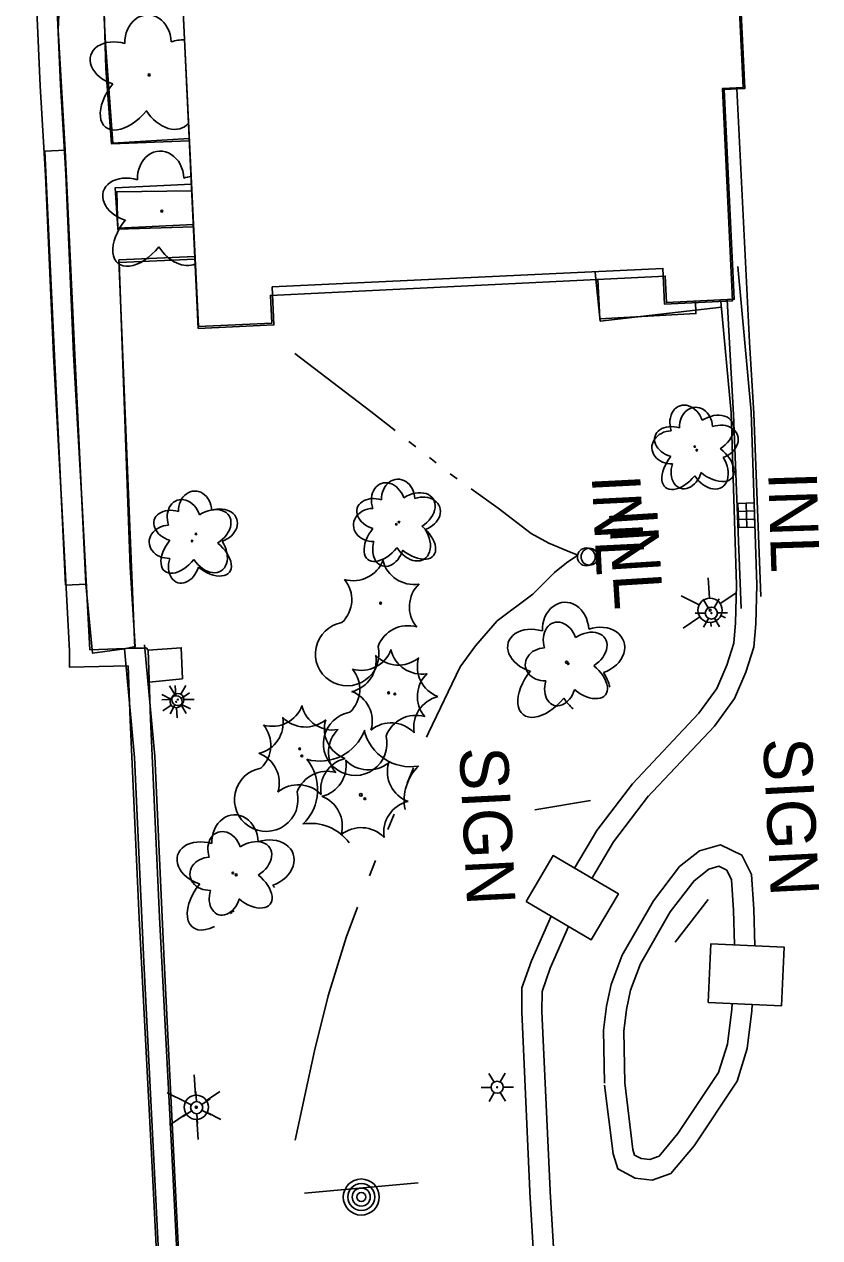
# Model space of a CAD drawing. Extents: x 588843 to 2552415, y 180129 to 269402.
# Drawn here: x 594846.8 to 594945.2, y 184706.2 to 184856.3 of the extents above; entities that cross this region are included whole.
import ezdxf

# ---------------------------------------------------------------- set-up
doc = ezdxf.new("R2010")
doc.units = 0
for name, color, linetype in [('Default', 7, 'Continuous'), ('E_BLD', 7, 'Continuous'), ('E_BLD_HvyDash', 7, 'Continuous'), ('E_DRN', 7, 'Continuous'), ('E_DRN_Text', 7, 'Continuous'), ('E_DWY', 7, 'Continuous'), ('E_LAND_Vegetation', 7, 'Continuous'), ('E_LTG', 7, 'Continuous'), ('E_MISCPROP', 7, 'Continuous'), ('E_PATH_Sidewalk', 7, 'Continuous'), ('E_SGN', 7, 'Continuous'), ('E_SGN_Text', 7, 'Continuous'), ('E_WTR_P', 7, 'Continuous')]:
    doc.layers.add(name, color=color, linetype=linetype)

# ---------------------------------------------------------------- blocks, each defined once
blk = doc.blocks.new('LPOL')
at = {"layer": 'Default'}
for p, q in [((-0.75, 1.3), (-2, 3.46)), ((0.75, 1.3), (2, 3.46)), ((-4, 0), (-1.5, 0)), ((1.5, 0), (4, 0)), ((-2, -3.46), (-0.75, -1.3)), ((2, -3.46), (0.75, -1.3))]:
    blk.add_line(p, q, dxfattribs=at)
for radius in [1.5, 1.5, 1.5, 0.125]:
    blk.add_circle((0, 0), radius, dxfattribs=at)
blk = doc.blocks.new('DTRE')
at = {"layer": 'Default'}
blk.add_circle((-0.18, 0), 0.183, dxfattribs=at)
for centre, major_axis, ratio in [((-1.87, 5.32), (1.36, -4.98), 0.782863), ((4.06, 2.74), (-5.27, -2.93), 0.691916), ((-5.87, 0.15), (4.93, -0.12), 0.832022), ((3.54, -3.71), (-5.01, 4.58), 0.560249), ((-2.49, -5.24), (1.8, 4.86), 0.716896)]:
    blk.add_ellipse(centre, major_axis=major_axis, ratio=ratio, start_param=1.570796, end_param=4.712389, dxfattribs=at)
blk = doc.blocks.new('INLT_28')
at = {"layer": 'E_DRN_Text'}
blk.add_text('INL', height=12, dxfattribs=at).set_placement((-11.03, -6))
blk = doc.blocks.new('CTRE')
at = {"layer": 'Default'}
blk.add_circle((0, 0), 0.223, dxfattribs=at)
for centre, start, end in [((-11.97, 8.96), 280.2067, 5.9716), ((1.81, 14.92), 220.2113, 305.9762), ((13.83, 5.89), 160.2113, 245.9762), ((-13.83, -5.9), 340.2113, 65.9762), ((12.03, -9.04), 185.9272, 100.2511), ((-1.81, -14.93), 40.2113, 125.9762)]:
    blk.add_arc(centre, 7.87, start, end, dxfattribs=at)
blk = doc.blocks.new('U354')
at = {"layer": 'E_LAND_Vegetation'}
blk.add_circle((0, 0.09), 0.128, dxfattribs=at)
for centre, major_axis, ratio, start_param, end_param in [((-0.14, 4.07), (0.13, -3.45), 0.832022, 1.570796, 4.712389), ((-3.76, 1.48), (3.47, -1.05), 0.716896, 1.570796, 4.712389), ((3.65, 1.5), (-3.42, -1.17), 0.782863, 4.248813, 4.712389), ((-2.43, -2.67), (2.98, 3.7), 0.560249, 1.570796, 4.712389), ((3.65, 1.5), (-3.42, -1.17), 0.782863, 1.570796, 1.591581), ((2.1, -2.75), (-2.28, 3.56), 0.691916, 4.67734, 4.712389), ((2.1, -2.75), (-2.28, 3.56), 0.691916, 1.570796, 3.363555)]:
    blk.add_ellipse(centre, major_axis=major_axis, ratio=ratio, start_param=start_param, end_param=end_param, dxfattribs=at)
blk = doc.blocks.new('U355')
at = {"layer": 'E_LAND_Vegetation'}
blk.add_circle((0, 0.09), 0.128, dxfattribs=at)
for centre, major_axis, ratio, start_param, end_param in [((-0.14, 4.07), (0.13, -3.45), 0.832022, 1.570796, 4.712389), ((-3.76, 1.48), (3.47, -1.05), 0.716896, 1.570796, 4.712389), ((3.65, 1.5), (-3.42, -1.17), 0.782863, 4.455644, 4.712389), ((-2.43, -2.67), (2.98, 3.7), 0.560249, 1.570796, 4.712389), ((2.1, -2.75), (-2.28, 3.56), 0.691916, 1.570796, 3.056977)]:
    blk.add_ellipse(centre, major_axis=major_axis, ratio=ratio, start_param=start_param, end_param=end_param, dxfattribs=at)
blk = doc.blocks.new('LPOL_4')
at = {"layer": 'E_LTG'}
for p, q in [((-2.46, 4.26), (-6.56, 11.36)), ((2.46, 4.26), (6.56, 11.36)), ((-13.12, 0), (-4.92, 0)), ((4.92, 0), (13.12, 0)), ((-6.56, -11.36), (-2.46, -4.26)), ((6.56, -11.36), (2.46, -4.26))]:
    blk.add_line(p, q, dxfattribs=at)
for radius in [4.92, 4.92, 4.92, 0.41]:
    blk.add_circle((0, 0), radius, dxfattribs=at)
blk = doc.blocks.new('SIGN_3')
at = {"layer": 'E_SGN'}
blk.add_text('SIGN', height=39.37, dxfattribs=at).set_placement((-56.13, -19.68))
blk = doc.blocks.new('POLE_3')
at = {"layer": 'E_MISCPROP'}
for radius in [14.64, 10.98, 7.32, 3.66]:
    blk.add_circle((0, 0), radius, dxfattribs=at)
blk = doc.blocks.new('INLT_28_1')
at = {"layer": 'E_DRN_Text'}
blk.add_text('INL', height=39.37, dxfattribs=at).set_placement((-36.18, -19.69))
blk = doc.blocks.new('INLO_3')
at = {"layer": 'E_DRN'}
for p, q in [((6.56, -13.12), (6.56, 0)), ((13.12, -13.12), (13.12, 0)), ((19.68, -6.56), (0, -6.56))]:
    blk.add_line(p, q, dxfattribs=at)
blk.add_lwpolyline([(0, -13.12), (19.68, -13.12), (19.68, 0), (0, 0)], close=True, dxfattribs=at)
blk = doc.blocks.new('INLT_31_1')
at = {"layer": 'E_DRN_Text'}
blk.add_text('INL', height=39.37, dxfattribs=at).set_placement((-36.18, -19.69))
blk = doc.blocks.new('DTRE_4')
at = {"layer": 'E_LAND_Vegetation'}
blk.add_circle((-0.6, 0), 0.601, dxfattribs=at)
for centre, major_axis, ratio in [((-6.14, 17.45), (4.46, -16.34), 0.782863), ((13.31, 8.98), (-17.3, -9.61), 0.691916), ((-19.26, 0.5), (16.18, -0.4), 0.832022), ((11.62, -12.16), (-16.44, 15.03), 0.560249), ((-8.18, -17.2), (5.91, 15.93), 0.716896)]:
    blk.add_ellipse(centre, major_axis=major_axis, ratio=ratio, start_param=1.570796, end_param=4.712389, dxfattribs=at)
blk = doc.blocks.new('CTRE_4')
at = {"layer": 'E_LAND_Vegetation'}
blk.add_circle((0, 0), 0.733, dxfattribs=at)
for centre, radius, start, end in [((-39.28, 29.41), 25.81, 280.2067, 5.97162), ((5.93, 48.96), 25.81, 220.21132, 305.97623), ((45.37, 19.34), 25.81, 160.21133, 245.97624), ((-45.37, -19.35), 25.81, 340.21132, 65.97623), ((39.47, -29.65), 25.83, 100.25111, 185.92721), ((-5.93, -48.97), 25.81, 40.21133, 125.97624)]:
    blk.add_arc(centre, radius, start, end, dxfattribs=at)

msp = doc.modelspace()

# ---------------------------------------------------------------- linework, layer by layer
at = {"layer": 'E_BLD'}
for points in [[(594868.32, 184818.92), (594863.13, 184925.55), (594926.27, 184928.62), (594927.13, 184910.95), (594932.91, 184911.23), (594935.97, 184848.4), (594933.39, 184848.27), (594934.65, 184822.31), (594926.28, 184821.9), (594926.12, 184825.17), (594877.24, 184822.79), (594877.4, 184819.36), (594868.32, 184818.92)], [(594868.3, 184818.7), (594863.25, 184925.2), (594926.19, 184928.18), (594927.03, 184910.37), (594932.8, 184910.64), (594935.75, 184848.49), (594933.18, 184848.37), (594934.42, 184822.1), (594926.03, 184821.7), (594925.82, 184826.13), (594877.46, 184823.83), (594877.68, 184819.14)]]:
    msp.add_lwpolyline(points, close=True, dxfattribs=at)
at = {"layer": 'E_BLD_HvyDash'}
for points in [[(594908.88, 184747.82), (594912.25, 184753.51), (594920.31, 184748.74), (594916.94, 184743.05)], [(594931.42, 184735.32), (594931.77, 184742.58), (594940.85, 184742.15), (594940.5, 184734.89)]]:
    msp.add_lwpolyline(points, close=True, dxfattribs=at)
at = {"layer": 'E_DRN'}
for centre, radius in [((594916.34, 184790.44), 1.1), ((594916.74, 184790.46), 1.04)]:
    msp.add_circle(centre, radius, dxfattribs=at)
at = {"layer": 'E_DWY'}
for points in [[(594872.55, 184961.08), (594871.44, 184962.16), (594869.49, 184962.96), (594867.39, 184962.41), (594865.51, 184961.26), (594855.28, 184949.94), (594847.31, 184940.62), (594846.77, 184938.49), (594847.4, 184936.43), (594848.31, 184935.03), (594857.63, 184925.45), (594855.26, 184913.92), (594853.15, 184904.14), (594851.13, 184893.19), (594850.73, 184889.56), (594849.17, 184874.69), (594848.37, 184863.65), (594848.37, 184857.09), (594848.74, 184848.72), (594849.4, 184837.62), (594850.38, 184815.39), (594851.43, 184796.7), (594852.38, 184778.83)], [(594870.88, 184959.21), (594870.04, 184960.03), (594869.31, 184960.33), (594868.38, 184960.09), (594867.12, 184959.32), (594857.16, 184948.29), (594849.59, 184939.44), (594849.37, 184938.56), (594849.69, 184937.5), (594850.27, 184936.6), (594860.35, 184926.24), (594857.71, 184913.41), (594855.6, 184903.65), (594853.61, 184892.82), (594853.21, 184889.29), (594851.66, 184874.47), (594850.87, 184863.56), (594850.87, 184857.15), (594851.24, 184848.85), (594851.9, 184837.74), (594852.88, 184815.51), (594853.92, 184796.84), (594854.88, 184778.96)], [(594853.2, 184888.17), (594851.76, 184873.83), (594850.96, 184855.63), (594851.82, 184840.75)], [(594937.94, 184785.52), (594937.06, 184808.16), (594936.56, 184817.02), (594934.96, 184848.35)], [(594854.38, 184787.08), (594851.88, 184786.96), (594850.39, 184817.9), (594849.32, 184840.63), (594851.82, 184840.75)], [(594854.38, 184787.08), (594852.89, 184818.02), (594851.82, 184840.75)], [(594935.1, 184826.35), (594936.75, 184808.4), (594937.43, 184786.97), (594937.31, 184782.15), (594937.08, 184779.29), (594936.07, 184776.19), (594934.68, 184772.91), (594932.21, 184769.49), (594923.87, 184760.67)], [(594932.99, 184822.03), (594934.26, 184808.25), (594934.92, 184786.96), (594934.81, 184782.28), (594934.61, 184779.78), (594933.73, 184777.06), (594932.48, 184774.14), (594930.28, 184771.09), (594922.05, 184762.38)], [(594935.49, 184784.06), (594935.49, 184784.06), (594934.56, 184808.04), (594934.06, 184816.88), (594933.79, 184822.27)], [(594854.38, 184787.08), (594855.21, 184778.54), (594859.18, 184779.06)], [(594859.89, 184770.26), (594859.63, 184776.96), (594852.39, 184776.78), (594852.38, 184778.83)], [(594860.4, 184779.16), (594854.88, 184778.96)], [(594867.43, 184624.04), (594866.42, 184645.27), (594865.12, 184666.12), (594863.38, 184704.42), (594861.58, 184740.36), (594860.43, 184765.62), (594859.18, 184779.06)], [(594860.4, 184779.16), (594861.52, 184779.15), (594861.86, 184779.18), (594862.1, 184778.9), (594862.39, 184770.36), (594863.5, 184745.87), (594864.98, 184717.52), (594866.34, 184690.62)], [(594869.93, 184624.16), (594868.92, 184645.4), (594867.62, 184666.25), (594865.87, 184704.54), (594864.08, 184740.48), (594862.93, 184765.79), (594861.65, 184779.57)], [(594859.89, 184770.26), (594861.01, 184745.75), (594862.48, 184717.39), (594863.84, 184690.49)], [(594922.05, 184762.38), (594917.63, 184756.59), (594914.89, 184751.95)], [(594924.04, 184760.87), (594919.71, 184755.19), (594917.04, 184750.67)], [(594918.59, 184725.34), (594918.47, 184731.91), (594918.86, 184734.85), (594919.4, 184737.55), (594920.78, 184741.16), (594924.64, 184747.89), (594927.89, 184752.15), (594930.36, 184754.06), (594932.97, 184754.83), (594935.61, 184753.53), (594936.77, 184751.14), (594937.07, 184746.84), (594937.2, 184742.32)], [(594921.09, 184725.39), (594920.97, 184731.77), (594921.33, 184734.44), (594921.81, 184736.86), (594923.05, 184740.09), (594926.73, 184746.51), (594929.68, 184750.37), (594931.52, 184751.79), (594932.75, 184752.16), (594933.73, 184751.67), (594934.31, 184750.48), (594934.57, 184746.72), (594934.7, 184742.44)], [(594911.99, 184745.98), (594909.54, 184740.47), (594908.37, 184737.12), (594908.35, 184734.16), (594909.4, 184711.02)], [(594914.15, 184744.7), (594911.87, 184739.55), (594910.87, 184736.69), (594910.85, 184734.2), (594911.9, 184711.14)], [(594936.88, 184735.07), (594936.84, 184734.28), (594936.27, 184729.61), (594935, 184725.58), (594929.7, 184717.6), (594926.82, 184714.15), (594924.51, 184713.35), (594922.37, 184713.57), (594920.24, 184714.72), (594919.65, 184716.58), (594918.61, 184725.09)], [(594934.38, 184735.18), (594934.35, 184734.5), (594933.82, 184730.14), (594932.72, 184726.67), (594927.69, 184719.1), (594925.35, 184716.29), (594924.21, 184715.9), (594923.12, 184716), (594922.32, 184716.44), (594922.1, 184717.11), (594921.09, 184725.39)], [(594911.89, 184711.29), (594913.26, 184688.34), (594914.56, 184661), (594914.78, 184652.82)], [(594909.4, 184711.15), (594910.76, 184688.21), (594912.06, 184660.91), (594912.29, 184652.75)]]:
    msp.add_lwpolyline(points, dxfattribs=at)
at = {"layer": 'E_LAND_Vegetation'}
for centre, radius in [((594913.91, 184777.4), 0.128), ((594888.44, 184761), 0.167), ((594873, 184751.1), 0.128)]:
    msp.add_circle(centre, radius, dxfattribs=at)
for centre, radius, start, end in [((594883.38, 184771.07), 5.9, 253.7755, 339.5404), ((594894.59, 184770.38), 5.9, 193.7708, 279.5358), ((594877.19, 184761.65), 5.9, 313.7755, 39.5404), ((594899.7, 184760.34), 5.9, 133.7755, 191.214), ((594882.24, 184751.57), 5.91, 36.2405, 99.4914)]:
    msp.add_arc(centre, radius, start, end, dxfattribs=at)
for centre, major_axis, ratio, start_param, end_param in [((594913.77, 184781.38), (0.13, -3.45), 0.832022, 1.570796, 4.712389), ((594910.15, 184778.79), (3.47, -1.05), 0.716896, 1.570796, 4.712389), ((594917.56, 184778.81), (-3.42, -1.17), 0.782863, 1.570796, 4.712389), ((594911.49, 184774.64), (2.98, 3.7), 0.560249, 1.570796, 4.712389), ((594916.01, 184774.56), (-2.28, 3.56), 0.691916, 4.239149, 4.712389), ((594916.01, 184774.56), (-2.28, 3.56), 0.691916, 1.570796, 2.002144), ((594872.86, 184755.08), (0.13, -3.45), 0.832022, 1.570796, 4.712389), ((594869.23, 184752.49), (3.47, -1.05), 0.716896, 1.570796, 4.712389), ((594876.64, 184752.51), (-3.42, -1.17), 0.782863, 1.570796, 4.712389), ((594870.57, 184748.34), (2.98, 3.7), 0.560249, 1.570796, 4.035393), ((594875.09, 184748.26), (-2.28, 3.56), 0.691916, 4.626798, 4.712389), ((594870.57, 184748.34), (2.98, 3.7), 0.560249, 4.604289, 4.712389), ((594875.09, 184748.26), (-2.28, 3.56), 0.691916, 1.570796, 1.614495)]:
    msp.add_ellipse(centre, major_axis=major_axis, ratio=ratio, start_param=start_param, end_param=end_param, dxfattribs=at)
at = {"layer": 'E_LTG'}
for p, q in [((594931.41, 184787.83), (594931.57, 184785.34)), ((594928.08, 184785.62), (594930.32, 184784.51)), ((594932.91, 184784.67), (594934.99, 184786.05)), ((594928.33, 184781.63), (594930.41, 184783.01)), ((594931.75, 184782.34), (594931.78, 184781.84)), ((594933, 184783.17), (594933.55, 184782.9)), ((594867.81, 184726.35), (594867.97, 184723.85)), ((594864.48, 184724.14), (594866.72, 184723.02)), ((594869.31, 184723.19), (594871, 184724.31)), ((594864.73, 184720.14), (594866.81, 184721.53)), ((594868.15, 184720.86), (594868.31, 184718.36)), ((594869.4, 184721.69), (594871.11, 184720.84))]:
    msp.add_line(p, q, dxfattribs=at)
for centre, radius in [((594931.66, 184783.84), 1.5), ((594931.66, 184783.84), 0.125), ((594868.06, 184722.36), 1.5), ((594868.06, 184722.36), 0.125)]:
    msp.add_circle(centre, radius, dxfattribs=at)
at = {"layer": 'E_PATH_Sidewalk'}
for points in [[(594867.19, 184842.2), (594857.73, 184841.62), (594856.83, 184853.96), (594856.49, 184860.31), (594856.48, 184863.55), (594857.47, 184872.79), (594865.71, 184872.59)], [(594865.76, 184872.38), (594857.42, 184872.81), (594856.61, 184864.95), (594856.63, 184859.32), (594856.87, 184850.85), (594857.58, 184841.53), (594867.2, 184841.91)], [(594858.34, 184831.12), (594858.02, 184836.08), (594867.47, 184836.55)], [(594867.5, 184835.71), (594858.24, 184835.61), (594858.35, 184830.97), (594867.71, 184831.28)], [(594858.34, 184831.12), (594867.71, 184831.57)], [(594860.45, 184779.16), (594858.48, 184827.18), (594867.9, 184827.58)], [(594867.9, 184827.29), (594858.5, 184826.84), (594859.9, 184789.16), (594860.48, 184779.37), (594859.18, 184779.06)], [(594917.44, 184825.63), (594918.07, 184819.62), (594933.06, 184821.33)], [(594917.76, 184824.77), (594918.03, 184819.87), (594929.91, 184820.53), (594929.85, 184822.08)], [(594862.23, 184774.95), (594866.34, 184775.37), (594866.21, 184779.2), (594862.1, 184778.9)]]:
    msp.add_lwpolyline(points, dxfattribs=at)
at = {"layer": 'E_SGN'}
for p, q in [((594916.87, 184760.32), (594909.99, 184759.16)), ((594931.43, 184748.06), (594927.36, 184742.78)), ((594881.46, 184711.73), (594895.55, 184713.02))]:
    msp.add_line(p, q, dxfattribs=at)
at = {"layer": 'E_WTR_P'}
for points in [[(594880.25, 184815.58), (594889.67, 184808.43), (594892.68, 184806.07)], [(594894.38, 184804.73), (594895.23, 184804.06)], [(594896.92, 184802.73), (594897.77, 184802.06)], [(594899.47, 184800.73), (594900.35, 184800.11)], [(594902.1, 184798.85), (594905.44, 184796.45), (594909.52, 184793.34), (594911.69, 184792.15), (594913.97, 184791.19), (594915.3, 184790.66)], [(594896.57, 184768.13), (594896.79, 184768.66), (594900.73, 184776.82), (594902.63, 184779.43), (594905.29, 184782.51), (594909.73, 184785.83), (594912.39, 184788.51), (594913.88, 184789.69), (594915.3, 184790.66)], [(594894.16, 184762.43), (594894.97, 184764.33)], [(594891.76, 184756.73), (594892.56, 184758.63)], [(594889.5, 184750.97), (594890.23, 184752.9)], [(594880.31, 184718.27), (594882.68, 184729.35), (594884.39, 184736.14), (594886.63, 184743.36), (594888.04, 184747.11)]]:
    msp.add_lwpolyline(points, dxfattribs=at)

# ---------------------------------------------------------------- block references
at = {"layer": 'E_DRN', "xscale": 0.1524003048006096, "yscale": 0.1524003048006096, "rotation": -88.21444582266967}
msp.add_blockref('INLO_3', (594937.11, 184797.12), dxfattribs=at)
at = {"layer": 'E_DRN_Text'}
for name, p, xscale, yscale, rotation in [('INLT_28_1', (594920.28, 184795.13), 0.15240030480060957, 0.15240030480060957, -87.12209734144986), ('INLT_31_1', (594942.03, 184795.48), 0.1524003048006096, 0.1524003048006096, -88.21444582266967), ('INLT_28', (594922.45, 184790.93), 0.49999999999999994, 0.5000000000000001, -86.43585136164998)]:
    msp.add_blockref(name, p, dxfattribs=dict(at, xscale=xscale, yscale=yscale, rotation=rotation))
at = {"layer": 'E_LAND_Vegetation'}
for name, p in [('U354', (594862.24, 184849.97)), ('U355', (594863.79, 184833.12))]:
    msp.add_blockref(name, p, dxfattribs=at)
for name, p, xscale, yscale, rotation in [('DTRE_4', (594929.86, 184804.09), 0.15240030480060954, 0.15240030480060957, 3.4338469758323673), ('DTRE', (594930.02, 184803.55), 0.49999999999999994, 0.5000000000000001, -86.43585136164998), ('DTRE_4', (594892.92, 184794.49), 0.15240030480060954, 0.15240030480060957, 3.4338469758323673), ('DTRE', (594893.16, 184794.65), 0.49999999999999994, 0.5000000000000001, -86.43585136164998), ('DTRE', (594868.03, 184793.19), 0.49999999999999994, 0.5000000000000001, -86.43585136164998), ('DTRE_4', (594867.64, 184792.41), 0.15240030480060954, 0.15240030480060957, 3.4338469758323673), ('CTRE', (594890.88, 184784.71), 0.49999999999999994, 0.5000000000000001, -86.43585136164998), ('DTRE_4', (594914.19, 184777.24), 0.15240030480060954, 0.15240030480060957, 3.4338469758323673), ('CTRE', (594891.87, 184773.62), 0.49999999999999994, 0.5000000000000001, -86.43585136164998), ('CTRE_4', (594892.64, 184773.48), 0.15240030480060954, 0.15240030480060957, 3.4338469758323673), ('CTRE', (594880.86, 184766.7), 0.49999999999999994, 0.5000000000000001, -86.43585136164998), ('CTRE_4', (594881.13, 184765.82), 0.15240030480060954, 0.15240030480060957, 3.4338469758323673), ('CTRE_4', (594888.93, 184760.52), 0.15240030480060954, 0.15240030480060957, 3.4338469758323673), ('DTRE_4', (594872.68, 184751.34), 0.15240030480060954, 0.15240030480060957, 3.4338469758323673)]:
    msp.add_blockref(name, p, dxfattribs=dict(at, xscale=xscale, yscale=yscale, rotation=rotation))
at = {"layer": 'E_LTG'}
for name, p, xscale, yscale, rotation in [('LPOL_4', (594931.82, 184783.49), 0.15240030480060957, 0.15240030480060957, 0.8014450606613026), ('LPOL', (594865.58, 184772.52), 0.49999999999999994, 0.5000000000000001, -86.43585136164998), ('LPOL_4', (594865.79, 184772.79), 0.15240030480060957, 0.15240030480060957, 0.8014450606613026), ('LPOL_4', (594905.31, 184724.83), 0.15240030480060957, 0.15240030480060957, 0.8014450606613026), ('LPOL_4', (594868.11, 184722.31), 0.15240030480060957, 0.15240030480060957, -87.12209734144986)]:
    msp.add_blockref(name, p, dxfattribs=dict(at, xscale=xscale, yscale=yscale, rotation=rotation))
at = {"layer": 'E_MISCPROP', "xscale": 0.15240030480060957, "yscale": 0.15240030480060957, "rotation": -87.12209734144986}
msp.add_blockref('POLE_3', (594888.49, 184711.25), dxfattribs=at)
at = {"layer": 'E_SGN_Text', "xscale": 0.15240030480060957, "yscale": 0.15240030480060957, "rotation": -87.12209734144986}
for p in [(594941.63, 184759.53), (594904.04, 184758.41)]:
    msp.add_blockref('SIGN_3', p, dxfattribs=at)

doc.saveas('drawing.dxf')
